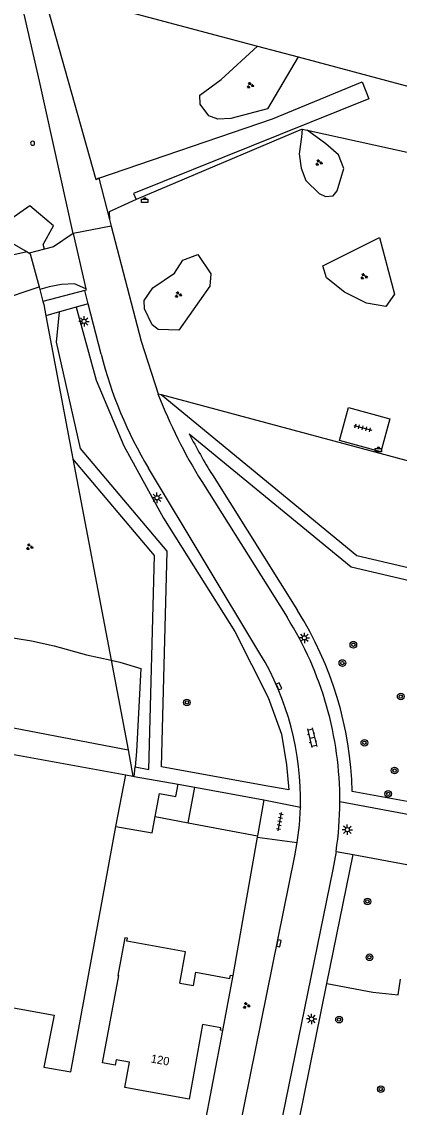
# Model space of a CAD drawing. Extents: x 133000 to 136000, y 400500 to 403500.
# Drawn here: x 133299.1 to 133344.6, y 400657 to 400787.5 of the extents above; entities that cross this region are included whole.
import ezdxf

# ---------------------------------------------------------------- set-up
doc = ezdxf.new("R2010")
doc.units = 0
for name, color, linetype in [('gg-afsc-hekwerk', 7, 'Continuous'), ('gg-afsc-muur', 7, 'Continuous'), ('gg-anno-huisnummerreeks BGT', 7, 'Continuous'), ('gg-bbg-bijgebouw', 7, 'Continuous'), ('gg-bbg-gedigitaliseerde bijgebouw', 7, 'Continuous'), ('gg-bbg-hoofdgebouw', 7, 'Continuous'), ('gg-bbg-hoogspanningsmast', 7, 'Continuous'), ('gg-bbg-luifel en loopbrug', 7, 'Continuous'), ('gg-bbg-tussenscheiding', 7, 'Continuous'), ('gg-knt-onverhard', 7, 'Continuous'), ('gg-knt-verharding', 7, 'Continuous'), ('gg-knt-verharding nz', 7, 'Continuous'), ('gt-grn-groengrens', 7, 'Continuous'), ('gt-grn-weggrens', 7, 'Continuous'), ('gt-symb-afvalbak', 7, 'Continuous'), ('gt-symb-boom', 7, 'Continuous'), ('gt-symb-groenvak', 7, 'Continuous'), ('gt-symb-klinker verharding', 7, 'Continuous'), ('gt-symb-kolk', 7, 'Continuous'), ('gt-symb-lichtmast', 7, 'Continuous'), ('gt-symb-tegel verharding', 7, 'Continuous')]:
    doc.layers.add(name, color=color, linetype=linetype)

# ---------------------------------------------------------------- blocks, each defined once
blk = doc.blocks.new('gt0-GRVAK')
at = {"layer": 'gt-symb-groenvak'}
for p, q in [((-0.11, 0.19), (-0.23, 0.24)), ((-0.18, 0.15), (0.09, 0.15)), ((-0.09, 0.21), (-0.16, 0.32)), ((-0.05, 0.21), (-0.05, 0.39)), ((0, 0.21), (0.06, 0.32)), ((0.01, 0.19), (0.13, 0.24)), ((0.26, -0.05), (0.2, 0.06)), ((0.3, -0.05), (0.3, 0.13)), ((0.35, -0.05), (0.41, 0.06)), ((-0.25, -0.23), (-0.36, -0.18)), ((-0.32, -0.26), (-0.05, -0.26)), ((-0.23, -0.21), (-0.29, -0.1)), ((-0.18, -0.2), (-0.18, -0.02)), ((-0.14, -0.21), (-0.07, -0.1)), ((-0.12, -0.23), (0, -0.18)), ((0.24, -0.07), (0.12, -0.02)), ((0.17, -0.11), (0.44, -0.11)), ((0.37, -0.07), (0.49, -0.02))]:
    blk.add_line(p, q, dxfattribs=at)
blk = doc.blocks.new('gt0-ABAK')
at = {"layer": 'gt-symb-afvalbak'}
blk.add_lwpolyline([(0.38, -0.5), (-0.38, -0.5), (-0.38, -0.1), (0.38, -0.1)], close=True, dxfattribs=at)
blk.add_circle((0, 0), 0.1, dxfattribs=at)
blk = doc.blocks.new('gt0-TEG1')
at = {"layer": 'gt-symb-tegel verharding'}
for p, q in [((-1.12, 0), (1.13, 0)), ((-0.9, -0.25), (-0.9, 0.25)), ((-0.45, -0.25), (-0.45, 0.25)), ((0, -0.25), (0, 0.25)), ((0.45, -0.25), (0.45, 0.25)), ((0.9, -0.25), (0.9, 0.25))]:
    blk.add_line(p, q, dxfattribs=at)
blk = doc.blocks.new('gt0-LMAST')
at = {"layer": 'gt-symb-lichtmast'}
for p, q in [((-0.18, 0.17), (-0.45, 0.44)), ((-0.01, 0.25), (-0.01, 0.62)), ((0.17, 0.17), (0.44, 0.44)), ((-0.26, 0), (-0.63, 0)), ((-0.18, -0.18), (-0.45, -0.45)), ((-0.01, -0.25), (-0.01, -0.63)), ((0.44, -0.45), (0.17, -0.18)), ((0.24, 0), (0.62, 0))]:
    blk.add_line(p, q, dxfattribs=at)
blk.add_circle((-0.01, 0), 0.25, dxfattribs=at)
blk = doc.blocks.new('gt0-KL1')
at = {"layer": 'gt-symb-klinker verharding'}
for p, q in [((-1.15, 0.3), (1.15, 0.3)), ((-1, -0.3), (-1, 0.3)), ((-0.5, 0.3), (-0.5, 0.45)), ((0, -0.3), (0, 0.3)), ((0.5, 0.3), (0.5, 0.45)), ((1, -0.3), (1, 0.3)), ((-1.15, -0.3), (1.15, -0.3)), ((-0.5, -0.45), (-0.5, -0.3)), ((0.5, -0.45), (0.5, -0.3))]:
    blk.add_line(p, q, dxfattribs=at)
blk = doc.blocks.new('gt0-BOOM')
at = {"layer": 'gt-symb-boom'}
for radius in [0.4, 0.2]:
    blk.add_circle((0, 0), radius, dxfattribs=at)
blk = doc.blocks.new('gt0-KOLK')
at = {"layer": 'gt-symb-kolk'}
blk.add_lwpolyline([(0, 0), (0.38, 0), (0.38, 0.4), (-0.37, 0.4), (-0.37, 0), (0, 0)], dxfattribs=at)

msp = doc.modelspace()

# ---------------------------------------------------------------- linework, layer by layer
at = {"layer": 'gg-afsc-hekwerk'}
for p, q in [((133332.85, 400774.56), (133312.89, 400766.09)), ((133332.85, 400774.56), (133333.46, 400774.43)), ((133333.46, 400774.43), (133361.11, 400768.37)), ((133309.68, 400763.7), (133309.88, 400762.92)), ((133299.77, 400759.8), (133300.01, 400759.66)), ((133301.21, 400755.61), (133301.29, 400755.29)), ((133301.29, 400755.29), (133301.68, 400753.84)), ((133302.03, 400752.12), (133305.29, 400734.94)), ((133315.52, 400742.77), (133315.89, 400742.67)), ((133305.29, 400734.94), (133309.87, 400710.75)), ((133309.87, 400710.75), (133311.92, 400699.96)), ((133311.92, 400699.96), (133312.51, 400696.81))]:
    msp.add_line(p, q, dxfattribs=at)
for points in [[(133288.1, 400770.91), (133287.7, 400766.73), (133299.77, 400759.8)], [(133312.89, 400766.09), (133309.66, 400764.61), (133309.68, 400763.7)], [(133309.88, 400762.92), (133313.49, 400749.09), (133315.52, 400742.77)], [(133300.01, 400759.66), (133300.15, 400759.58), (133301.21, 400755.61)], [(133301.68, 400753.84), (133301.77, 400753.49), (133302.03, 400752.12)], [(133315.89, 400742.67), (133369.98, 400728.17), (133369.2, 400753.37)]]:
    msp.add_lwpolyline(points, dxfattribs=at)
at = {"layer": 'gg-afsc-muur'}
for p, q in [((133327.46, 400689.48), (133324.52, 400672.85)), ((133327.49, 400689.63), (133327.46, 400689.48))]:
    msp.add_line(p, q, dxfattribs=at)
at = {"layer": 'gg-bbg-bijgebouw'}
for p, q in [((133311.63, 400696.97), (133312.51, 400696.81)), ((133312.51, 400696.81), (133312.66, 400696.78)), ((133312.66, 400696.78), (133317.95, 400695.83)), ((133319.94, 400695.47), (133328.27, 400693.96)), ((133328.27, 400693.96), (133327.49, 400689.63)), ((133319.14, 400691.2), (133327.49, 400689.63))]:
    msp.add_line(p, q, dxfattribs=at)
msp.add_lwpolyline([(133310.46, 400690.77), (133314.82, 400689.97), (133315.18, 400691.95)], dxfattribs=at)
at = {"layer": 'gg-bbg-gedigitaliseerde bijgebouw'}
msp.add_line((133319.14, 400691.2), (133319.94, 400695.47), dxfattribs=at)
msp.add_lwpolyline([(133315.18, 400691.95), (133315.7, 400694.71), (133317.67, 400694.34), (133317.95, 400695.83)], dxfattribs=at)
at = {"layer": 'gg-bbg-hoofdgebouw'}
for p, q in [((133291.92, 400700.53), (133311.63, 400696.97)), ((133324.52, 400672.85), (133323.29, 400666.22))]:
    msp.add_line(p, q, dxfattribs=at)
for points in [[(133286.58, 400671.04), (133303.01, 400668.08), (133301.8, 400661.83), (133305.04, 400661.25), (133310.46, 400690.77)], [(133318.15, 400671.94), (133318.83, 400675.68), (133311.76, 400676.98), (133311.83, 400677.33), (133311.51, 400677.38), (133310.68, 400672.86), (133310.8, 400672.84)], [(133323.29, 400666.22), (133323.03, 400666.26), (133323.08, 400666.56), (133320.88, 400666.97), (133319.25, 400658), (133311.53, 400659.4), (133312.09, 400662.44), (133310.5, 400662.72), (133310.37, 400662.06), (133308.85, 400662.33), (133310.8, 400672.84)], [(133318.15, 400671.94), (133319.77, 400671.64), (133320.07, 400673.25), (133324.18, 400672.5), (133324.25, 400672.9), (133324.52, 400672.85)]]:
    msp.add_lwpolyline(points, dxfattribs=at)
at = {"layer": 'gg-bbg-hoogspanningsmast'}
for start, end in [(0.1162, 180.3468), (180.3468, 0.1162)]:
    msp.add_arc((133300.43, 400772.87), 0.248, start, end, dxfattribs=at)
at = {"layer": 'gg-bbg-luifel en loopbrug'}
for p, q in [((133317.95, 400695.83), (133319.94, 400695.47)), ((133315.18, 400691.95), (133319.14, 400691.2))]:
    msp.add_line(p, q, dxfattribs=at)
at = {"layer": 'gg-bbg-tussenscheiding'}
msp.add_line((133310.46, 400690.77), (133311.63, 400696.97), dxfattribs=at)
at = {"layer": 'gg-knt-onverhard'}
msp.add_line((133308.39, 400768.67), (133309.68, 400763.7), dxfattribs=at)
for points in [[(133308.39, 400768.67), (133308.07, 400768.46), (133301.43, 400792.13), (133293.26, 400825.97), (133286.77, 400855.93), (133283.88, 400868.13), (133280.92, 400880.39), (133281.04, 400880.78)], [(133305.33, 400762.02), (133301.25, 400780.32), (133298.47, 400792.64), (133295.37, 400806.01), (133291.67, 400820.86), (133288.09, 400835.99), (133285.81, 400846.11), (133283.72, 400853.58)], [(133308.39, 400768.67), (133329.3, 400775.82), (133340.08, 400780.24), (133340.89, 400778.2), (133312.56, 400766.84), (133312.89, 400766.09)]]:
    msp.add_lwpolyline(points, dxfattribs=at)
at = {"layer": 'gg-knt-verharding'}
for p, q in [((133309.88, 400762.92), (133305.33, 400762.02)), ((133301.86, 400760.13), (133300.01, 400759.66)), ((133306.71, 400755.17), (133301.68, 400753.84)), ((133307.12, 400753.57), (133306.71, 400755.17)), ((133305.69, 400753.16), (133303.66, 400752.59)), ((133307.12, 400753.57), (133305.69, 400753.16)), ((133308.67, 400747.51), (133307.12, 400753.57)), ((133303.66, 400752.59), (133302.03, 400752.12)), ((133327.79, 400711.56), (133314.39, 400733.82)), ((133320.8, 400732.2), (133331.05, 400715.9)), ((133328.27, 400693.96), (133332.65, 400693.09)), ((133332.65, 400693.13), (133332.65, 400693.09)), ((133348.47, 400691.67), (133337.4, 400693.7)), ((133327.46, 400689.48), (133332.27, 400688.83)), ((133335.85, 400671.9), (133338.99, 400687.38)), ((133338.99, 400687.38), (133347.18, 400685.88))]:
    msp.add_line(p, q, dxfattribs=at)
for points in [[(133305.33, 400762.02), (133302.96, 400760.4), (133301.86, 400760.13)], [(133306.84, 400755.37), (133305.47, 400755.98), (133303.92, 400755.89), (133302.44, 400755.6), (133301.29, 400755.29)], [(133306.84, 400755.37), (133306.87, 400755.22), (133306.71, 400755.17)], [(133337.35, 400737.15), (133338.44, 400741.1), (133343.43, 400739.76), (133342.33, 400735.79), (133337.35, 400737.15)], [(133332.27, 400688.83), (133332.53, 400690.93), (133332.65, 400693.09)], [(133324.59, 400650.8), (133331.99, 400687.24), (133332.27, 400688.83)], [(133336.95, 400687.75), (133336.56, 400685.58), (133328.62, 400646.78)], [(133331.31, 400643.57), (133330.46, 400645.36), (133335.85, 400671.9)]]:
    msp.add_lwpolyline(points, dxfattribs=at)
for centre, radius, start, end in [((133357.95, 400760.07), 50.86, 194.3006, 211.071), ((133373.45, 400765.1), 62.09, 201.0785, 211.9952), ((133295.99, 400693.86), 41.41, 359.7692, 32.1529), ((133298.62, 400694.01), 34.04, 358.5287, 31.0414), ((133296.19, 400693.85), 41.21, 351.4936, 359.7857)]:
    msp.add_arc(centre, radius, start, end, dxfattribs=at)
at = {"layer": 'gg-knt-verharding nz'}
msp.add_line((133305.33, 400762.02), (133306.84, 400755.37), dxfattribs=at)
at = {"layer": 'gt-grn-groengrens'}
for p, q in [((133305.62, 400790.4), (133327.5, 400784.55)), ((133327.5, 400784.55), (133332.38, 400783.25)), ((133332.38, 400783.25), (133374.53, 400771.99)), ((133299.77, 400759.8), (133294.82, 400758.73)), ((133295.84, 400753.81), (133301.21, 400755.61)), ((133322.07, 400733), (133332.32, 400716.7)), ((133312.66, 400696.78), (133312.76, 400697.94)), ((133323.29, 400666.22), (133320.78, 400653.28))]:
    msp.add_line(p, q, dxfattribs=at)
for points in [[(133332.38, 400783.25), (133328.71, 400777.02), (133324.29, 400775.86), (133322.7, 400775.78), (133321.62, 400776.17), (133320.61, 400777.55), (133320.57, 400778.65), (133323.11, 400780.54), (133327.5, 400784.55)], [(133332.85, 400774.56), (133332.78, 400773.63), (133332.51, 400771.6), (133332.74, 400769.88), (133333.31, 400768.38), (133334.92, 400766.84), (133335.68, 400766.45), (133336.59, 400766.54), (133337.09, 400767.16), (133337.87, 400769.83), (133337.23, 400771.46), (133335.73, 400772.79), (133333.46, 400774.43)], [(133301.86, 400760.13), (133301.72, 400760.71), (133302.94, 400762.93), (133300.11, 400765.36), (133297.43, 400763.48), (133290.45, 400766.42), (133289.36, 400770.79), (133288.1, 400770.91)], [(133342.16, 400761.54), (133343.98, 400754.72), (133342.93, 400753.24), (133340.6, 400753.65), (133337.94, 400754.95), (133335.8, 400756.68), (133335.35, 400758.15), (133342.16, 400761.54)], [(133318.01, 400750.41), (133315.54, 400750.48), (133314.82, 400751.04), (133313.91, 400752.95), (133313.86, 400753.97), (133314.91, 400755.51), (133317.5, 400757.24), (133318.49, 400758.83), (133320.31, 400759.48), (133321.88, 400757.19), (133321.74, 400755.68), (133318.01, 400750.41)], [(133305.69, 400753.16), (133308.07, 400744.38), (133311.4, 400736.5), (133316.18, 400727.82), (133324.76, 400714.17), (133328.79, 400706.27), (133330.36, 400701.84), (133330.96, 400698.15), (133331.27, 400695.15), (133328.49, 400695.64), (133315.94, 400697.91), (133316.61, 400723.85), (133306.21, 400736.17), (133303.31, 400748.95), (133303.66, 400752.59)], [(133315.89, 400742.67), (133339.45, 400723.34), (133363.96, 400717.61)], [(133319.28, 400737.95), (133338.77, 400721.96), (133363.08, 400716.28)], [(133312.76, 400697.94), (133314.43, 400697.62), (133315.1, 400723.31), (133305.29, 400734.94)], [(133229.65, 400715.33), (133275.5, 400706.93), (133311.92, 400699.96)], [(133286.6, 400712.43), (133287.84, 400712.3), (133288.18, 400712.32), (133289.15, 400712.59), (133291.46, 400713.67), (133292.6, 400713.89), (133293.61, 400713.88), (133296.68, 400713.6), (133298.35, 400713.39), (133300.31, 400713.06), (133303.04, 400712.45), (133306.9, 400711.4), (133309.87, 400710.75)], [(133309.87, 400710.75), (133310.93, 400710.52), (133313.47, 400709.76), (133312.92, 400699.77), (133312.76, 400697.94)], [(133347.27, 400693.42), (133338.89, 400694.95)], [(133335.85, 400671.9), (133341.35, 400670.86), (133344.42, 400670.53), (133344.71, 400672.39)]]:
    msp.add_lwpolyline(points, dxfattribs=at)
for centre, radius, start, end in [((133371.85, 400764.29), 58.8, 206.6145, 212.1494), ((133295.99, 400693.86), 42.91, 1.454, 32.1517)]:
    msp.add_arc(centre, radius, start, end, dxfattribs=at)
at = {"layer": 'gt-grn-weggrens'}
msp.add_line((133336.95, 400687.75), (133338.99, 400687.38), dxfattribs=at)

# ---------------------------------------------------------------- block references
at = {"layer": 'gt-symb-afvalbak'}
for p in [(133313.93, 400766.23), (133342.04, 400736.29)]:
    msp.add_blockref('gt0-ABAK', p, dxfattribs=at)
at = {"layer": 'gt-symb-boom'}
for p in [(133339.02, 400712.6), (133337.7, 400710.4), (133318.99, 400705.66), (133344.72, 400706.37), (133340.35, 400700.81), (133343.99, 400697.47), (133343.22, 400694.67), (133340.72, 400681.74), (133340.96, 400675.03), (133337.3, 400667.54), (133342.32, 400659.19)]:
    msp.add_blockref('gt0-BOOM', p, dxfattribs=at)
at = {"layer": 'gt-symb-groenvak'}
for p in [(133326.6, 400779.83), (133334.86, 400770.54), (133340.28, 400756.86), (133317.95, 400754.66), (133300.05, 400724.36), (133326.14, 400669.23)]:
    msp.add_blockref('gt0-GRVAK', p, dxfattribs=at)
at = {"layer": 'gt-symb-klinker verharding', "rotation": -76.58892814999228}
msp.add_blockref('gt0-KL1', (133334.06, 400701.43), dxfattribs=at)
at = {"layer": 'gt-symb-kolk'}
for p, rotation in [((133329.88, 400707.51), -66.43292878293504), ((133329.86, 400676.76), -101.366137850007)]:
    msp.add_blockref('gt0-KOLK', p, dxfattribs=dict(at, rotation=rotation))
at = {"layer": 'gt-symb-lichtmast'}
for p in [(133306.63, 400751.46), (133315.4, 400730.26), (133333.14, 400713.42), (133338.3, 400690.37), (133334, 400667.62)]:
    msp.add_blockref('gt0-LMAST', p, dxfattribs=at)
at = {"layer": 'gt-symb-tegel verharding'}
for p, rotation in [((133340.15, 400738.66), -14.77272395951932), ((133330.18, 400691.33), 79.69002960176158)]:
    msp.add_blockref('gt0-TEG1', p, dxfattribs=dict(at, rotation=rotation))

# ---------------------------------------------------------------- texts
at = {"layer": 'gg-anno-huisnummerreeks BGT'}
msp.add_text('120', height=1, rotation=349.7, dxfattribs=at).set_placement((133314.6, 400662.4))

doc.saveas('drawing.dxf')
